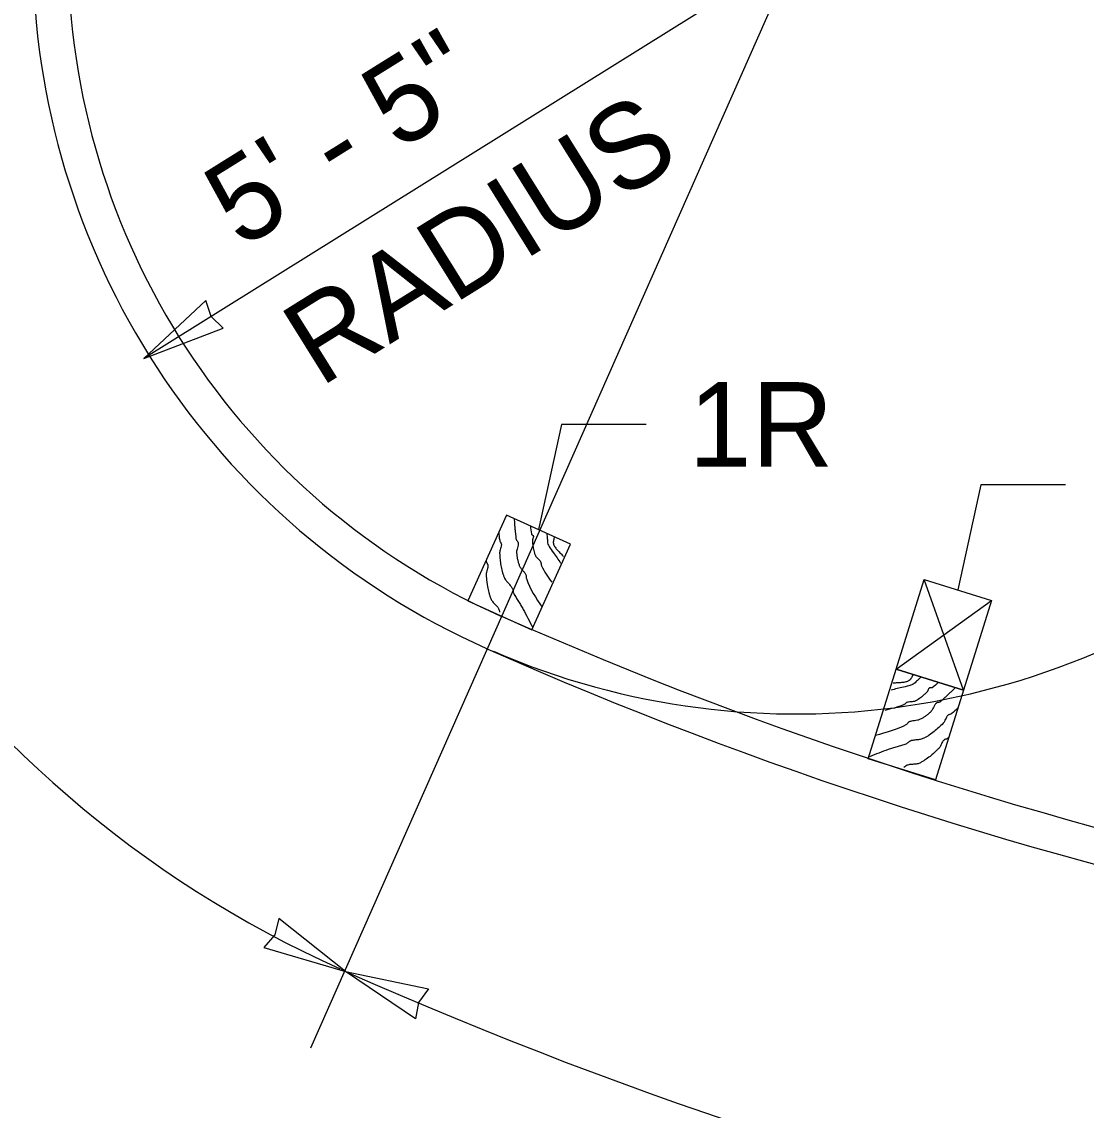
# Model space of a CAD drawing. Extents: x 1312564.2 to 1312581.5, y 1207298.4 to 1207352.6.
# Drawn here: x 1312566.208 to 1312567.21, y 1207305.899 to 1207306.924 of the extents above; entities that cross this region are included whole.
import ezdxf

# ---------------------------------------------------------------- set-up
doc = ezdxf.new("R2010")
doc.units = 0
for name, color, linetype in [('Level 13', 7, 'Continuous'), ('Level 14', 7, 'Continuous'), ('Level 15', 7, 'Continuous'), ('Level 20', 7, 'Continuous')]:
    doc.layers.add(name, color=color, linetype=linetype)

msp = doc.modelspace()

# ---------------------------------------------------------------- linework, layer by layer
at = {"layer": 'Level 13'}
for points in [[(1312566.6711045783, 1207306.456224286), (1312566.6715016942, 1207306.4504131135), (1312566.6717776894, 1207306.4469722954), (1312566.67212208, 1207306.4435362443), (1312566.6725152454, 1207306.4401066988), (1312566.6729375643, 1207306.436685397), (1312566.6730535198, 1207306.436254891), (1312566.6732667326, 1207306.435857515), (1312566.6738581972, 1207306.4351190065), (1312566.6744584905, 1207306.4343835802), (1312566.6748141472, 1207306.433564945), (1312566.6748818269, 1207306.43296723), (1312566.6748902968, 1207306.4323683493), (1312566.6747619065, 1207306.4311673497), (1312566.6741498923, 1207306.428754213), (1312566.6734948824, 1207306.4263296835), (1312566.673286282, 1207306.4245063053), (1312566.6733136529, 1207306.4238979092), (1312566.673680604, 1207306.420886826), (1312566.674229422, 1207306.4179003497), (1312566.6749801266, 1207306.414951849), (1312566.6759527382, 1207306.4120546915), (1312566.6765686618, 1207306.410769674), (1312566.6773571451, 1207306.409577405), (1312566.6792163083, 1207306.407353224), (1312566.6810592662, 1207306.4051463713), (1312566.6818274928, 1207306.4039757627), (1312566.6824150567, 1207306.4027210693), (1312566.6825099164, 1207306.402003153), (1312566.6824328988, 1207306.401238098), (1312566.682382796, 1207306.4004813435), (1312566.6825584, 1207306.3997883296), (1312566.697538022, 1207306.3726490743)], [(1312566.6864778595, 1207306.449278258), (1312566.6873560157, 1207306.4416938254), (1312566.6874588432, 1207306.4413902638), (1312566.6876670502, 1207306.4411359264), (1312566.688261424, 1207306.4407100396), (1312566.6888627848, 1207306.440286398), (1312566.689194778, 1207306.4397352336), (1312566.6892230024, 1207306.4394549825), (1312566.689220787, 1207306.439174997), (1312566.6891414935, 1207306.4386155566), (1312566.6887986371, 1207306.437496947), (1312566.6884294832, 1207306.4363751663), (1312566.688317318, 1207306.435811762), (1312566.688297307, 1207306.435245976), (1312566.6884170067, 1207306.4335759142), (1312566.6885666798, 1207306.4319033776), (1312566.6890061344, 1207306.4285653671), (1312566.6902037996, 1207306.4236303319), (1312566.6904863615, 1207306.4228220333), (1312566.6907968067, 1207306.4220190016), (1312566.6913024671, 1207306.4210353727), (1312566.6919462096, 1207306.42014096), (1312566.6934629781, 1207306.4185095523), (1312566.694977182, 1207306.416904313), (1312566.695888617, 1207306.4155849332), (1312566.6960091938, 1207306.4153478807), (1312566.696118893, 1207306.4151047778), (1312566.6963323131, 1207306.414286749), (1312566.6964235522, 1207306.4134161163), (1312566.6965453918, 1207306.4125565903), (1312566.696850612, 1207306.4117718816), (1312566.7064381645, 1207306.3962279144)], [(1312566.6566299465, 1207306.4435581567), (1312566.657468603, 1207306.435769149), (1312566.6577371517, 1207306.4348712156), (1312566.6582062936, 1207306.4340259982), (1312566.6586829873, 1207306.4331830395), (1312566.6589741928, 1207306.432291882), (1312566.6590233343, 1207306.4311954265), (1312566.6588917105, 1207306.4301018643), (1312566.6583086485, 1207306.4279159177), (1312566.6576699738, 1207306.4257190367), (1312566.6574221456, 1207306.424055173), (1312566.657420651, 1207306.423496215), (1312566.6578151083, 1207306.417743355), (1312566.6585862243, 1207306.4120432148), (1312566.6598395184, 1207306.4064171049), (1312566.6606799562, 1207306.4036384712), (1312566.661159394, 1207306.4022589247), (1312566.6616805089, 1207306.4008863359), (1312566.662449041, 1207306.399331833), (1312566.6634184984, 1207306.3979016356), (1312566.6656917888, 1207306.3952609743), (1312566.6679635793, 1207306.392657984), (1312566.669343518, 1207306.390546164), (1312566.6696970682, 1207306.3897862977), (1312566.6699715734, 1207306.3887759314), (1312566.6701101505, 1207306.3877079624), (1312566.6702758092, 1207306.3866486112), (1312566.67063156, 1207306.385664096), (1312566.6728388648, 1207306.3818948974), (1312566.6751785, 1207306.378193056), (1312566.6775006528, 1207306.374478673), (1312566.679655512, 1207306.3706718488), (1312566.6884073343, 1207306.3538734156)], [(1312566.7018144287, 1207306.4423488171), (1312566.7021253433, 1207306.439646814), (1312566.702186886, 1207306.4390330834), (1312566.7022343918, 1207306.4384109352), (1312566.7024755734, 1207306.4346205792), (1312566.7029231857, 1207306.4321951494), (1312566.7039348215, 1207306.4300099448), (1312566.7080017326, 1207306.4240975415), (1312566.714771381, 1207306.4142559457)], [(1312566.7090804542, 1207306.439065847), (1312566.708591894, 1207306.437337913), (1312566.7081584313, 1207306.4356241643), (1312566.70793758, 1207306.4339651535), (1312566.7079561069, 1207306.4331688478), (1312566.7080062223, 1207306.4327812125), (1312566.7080425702, 1207306.4325903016), (1312566.7080637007, 1207306.432495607), (1312566.708075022, 1207306.432448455), (1312566.708080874, 1207306.4324249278), (1312566.7080868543, 1207306.4324014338), (1312566.708207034, 1207306.4319821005), (1312566.7083494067, 1207306.431568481), (1312566.7086963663, 1207306.4307572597), (1312566.7096085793, 1207306.4291910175), (1312566.7120616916, 1207306.426220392), (1312566.7148873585, 1207306.4233456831), (1312566.716265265, 1207306.4218993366), (1312566.7175267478, 1207306.4204230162)], [(1312566.6446750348, 1207306.417098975), (1312566.6448144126, 1207306.4158347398), (1312566.6449114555, 1207306.415375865), (1312566.6450826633, 1207306.4149365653), (1312566.6455513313, 1207306.4140913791), (1312566.6460279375, 1207306.4132485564), (1312566.6462090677, 1207306.4128122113), (1312566.6463200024, 1207306.412357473), (1312566.6463705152, 1207306.4112610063), (1312566.646239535, 1207306.4101674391), (1312566.6456562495, 1207306.407981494), (1312566.645016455, 1207306.405784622), (1312566.644814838, 1207306.4046773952), (1312566.6447664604, 1207306.4035618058), (1312566.6448364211, 1207306.4021199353), (1312566.6449265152, 1207306.4006805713), (1312566.6459623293, 1207306.392112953), (1312566.6472194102, 1207306.3864873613), (1312566.648048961, 1207306.383707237), (1312566.648518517, 1207306.3823263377), (1312566.6490263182, 1207306.3809519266), (1312566.6498133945, 1207306.3794089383), (1312566.6508549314, 1207306.3780104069), (1312566.653315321, 1207306.3754466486), (1312566.6556353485, 1207306.3728605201), (1312566.6565014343, 1207306.3714340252), (1312566.6570428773, 1207306.3698518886), (1312566.6573869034, 1207306.367962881)], [(1312567.070334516, 1207306.3020362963), (1312567.0646377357, 1207306.2969528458), (1312567.0643591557, 1207306.296794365), (1312567.0640345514, 1207306.2967426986), (1312567.0633073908, 1207306.2968194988), (1312567.0625765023, 1207306.2969026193), (1312567.0619621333, 1207306.2967114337), (1312567.061754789, 1207306.2965207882), (1312567.0615703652, 1207306.2963101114), (1312567.0612578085, 1207306.2958394), (1312567.0607705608, 1207306.2947757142), (1312567.0603008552, 1207306.2936921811), (1312567.0600102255, 1207306.2931966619), (1312567.0596491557, 1207306.2927606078), (1312567.058449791, 1207306.2915922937), (1312567.0572263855, 1207306.29044205), (1312567.05467958, 1207306.2882399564), (1312567.050504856, 1207306.2853484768), (1312567.04975653, 1207306.284932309), (1312567.04899087, 1207306.2845386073), (1312567.0479593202, 1207306.284139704), (1312567.0468838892, 1207306.2838992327), (1312567.044666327, 1207306.2836882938), (1312567.0424680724, 1207306.2834952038), (1312567.0409101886, 1207306.2831151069), (1312567.040662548, 1207306.283018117), (1312567.0404190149, 1207306.282909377), (1312567.0397158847, 1207306.2824399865), (1312567.039069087, 1207306.2818500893), (1312567.0384068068, 1207306.2812888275), (1312567.0376572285, 1207306.2809053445), (1312567.020162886, 1207306.2756628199)], [(1312567.054269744, 1207306.307051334), (1312567.0522416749, 1207306.305239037), (1312567.0517878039, 1207306.3048213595), (1312567.051338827, 1207306.3043880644), (1312567.048639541, 1207306.3017162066), (1312567.0466931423, 1207306.3002014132), (1312567.04448496, 1207306.299240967), (1312567.037516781, 1207306.2975261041), (1312567.0259177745, 1207306.2946715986)], [(1312567.046658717, 1207306.3094273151), (1312567.045875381, 1207306.3078115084), (1312567.045060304, 1207306.3062429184), (1312567.044122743, 1207306.3048565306), (1312567.0435796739, 1207306.3042738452), (1312567.0432846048, 1207306.3040175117), (1312567.0431305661, 1207306.3038990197), (1312567.0430518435, 1207306.3038423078), (1312567.0430120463, 1207306.3038145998), (1312567.0429920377, 1207306.3038009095), (1312567.0429719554, 1207306.3037873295), (1312567.0426034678, 1207306.303553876), (1312567.0422221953, 1207306.3033394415), (1312567.0414238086, 1207306.3029638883), (1312567.0397012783, 1207306.302399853), (1312567.0358940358, 1207306.3018105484), (1312567.0318721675, 1207306.3015405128), (1312567.0298813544, 1207306.3013755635), (1312567.027957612, 1207306.3011108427)], [(1312567.0864377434, 1207306.297009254), (1312567.0822789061, 1207306.29293108), (1312567.0797859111, 1207306.2905435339), (1312567.077244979, 1207306.288205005), (1312567.0746719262, 1207306.285903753), (1312567.072082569, 1207306.283628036), (1312567.0717098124, 1207306.2833834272), (1312567.0712864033, 1207306.2832282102), (1312567.0703536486, 1207306.2830694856), (1312567.069416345, 1207306.2829189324), (1312567.068606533, 1207306.2825436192), (1312567.0681587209, 1207306.282141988), (1312567.067754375, 1207306.2817001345), (1312567.0670521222, 1207306.2807174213), (1312567.0659056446, 1207306.278507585), (1312567.0647837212, 1207306.27626066), (1312567.0637277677, 1207306.274759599), (1312567.0633029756, 1207306.2743231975), (1312567.0610276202, 1207306.2723171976), (1312567.0586327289, 1207306.270450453), (1312567.0561122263, 1207306.2687462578), (1312567.053460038, 1207306.2672279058), (1312567.0521457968, 1207306.266677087), (1312567.05076426, 1207306.2663102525), (1312567.0478969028, 1207306.2658839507), (1312567.0450531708, 1207306.2654598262), (1312567.0437011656, 1207306.265095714), (1312567.042428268, 1207306.264548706), (1312567.041880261, 1207306.2640753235), (1312567.0414293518, 1207306.2634524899), (1312567.0409638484, 1207306.2628537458), (1312567.0403720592, 1207306.2624526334), (1312567.0111425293, 1207306.2521297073)], [(1312567.0888352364, 1207306.277925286), (1312567.083032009, 1207306.2726627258), (1312567.0822345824, 1207306.2721702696), (1312567.0813223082, 1207306.2718505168), (1312567.0804058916, 1207306.271537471), (1312567.0795960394, 1207306.271065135), (1312567.078830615, 1207306.270278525), (1312567.0782021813, 1207306.2693739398), (1312567.077185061, 1207306.2673531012), (1312567.0762022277, 1207306.2652871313), (1312567.0752815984, 1207306.2638791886), (1312567.0749112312, 1207306.2634605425), (1312567.0707931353, 1207306.2594241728), (1312567.0664286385, 1207306.255677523), (1312567.0617530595, 1207306.2523066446), (1312567.0592784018, 1207306.250789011), (1312567.0580033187, 1207306.2500768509), (1312567.0567017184, 1207306.249397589), (1312567.0550943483, 1207306.2487468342), (1312567.0534194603, 1207306.2483224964), (1312567.0499658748, 1207306.2478602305), (1312567.0465384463, 1207306.2474251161), (1312567.0441038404, 1207306.2467642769), (1312567.0433346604, 1207306.2464314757), (1312567.0424580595, 1207306.2458589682), (1312567.0416447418, 1207306.2451530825), (1312567.040816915, 1207306.2444716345), (1312567.0398967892, 1207306.2439724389), (1312567.0357424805, 1207306.242623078), (1312567.031534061, 1207306.241411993), (1312567.0273303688, 1207306.240179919), (1312567.0231902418, 1207306.238767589), (1312567.0054866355, 1207306.232032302)], [(1312567.0801831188, 1207306.2502097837), (1312567.0792387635, 1207306.24935778), (1312567.0788612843, 1207306.2490794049), (1312567.0784413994, 1207306.2488649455), (1312567.0775294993, 1207306.2485449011), (1312567.0766132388, 1207306.2482318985), (1312567.0761879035, 1207306.2480262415), (1312567.0758027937, 1207306.2477601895), (1312567.0750363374, 1207306.2469744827), (1312567.074407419, 1207306.2460703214), (1312567.0733904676, 1207306.2440493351), (1312567.0724084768, 1207306.241982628), (1312567.07182326, 1207306.2410213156), (1312567.0711179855, 1207306.2401555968), (1312567.0701074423, 1207306.2391247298), (1312567.069083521, 1207306.2381091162), (1312567.0626155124, 1207306.2323958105), (1312567.0579374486, 1207306.2290278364), (1312567.0554699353, 1207306.227501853), (1312567.0542013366, 1207306.2267821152), (1312567.0529084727, 1207306.226092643), (1312567.051294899, 1207306.225462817), (1312567.0495871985, 1207306.2251100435), (1312567.0460449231, 1207306.224829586), (1312567.042592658, 1207306.2244391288), (1312567.0409974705, 1207306.223948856), (1312567.0395414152, 1207306.2231265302), (1312567.0380289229, 1207306.221943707)]]:
    msp.add_spline(points, degree=3, dxfattribs=at)
at = {"layer": 'Level 14'}
for p, q in [((1312567.0940508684, 1207306.2946326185), (1312567.0571052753, 1207306.3988537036)), ((1312567.0307398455, 1207306.3143968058), (1312567.120416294, 1207306.3790895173))]:
    msp.add_line(p, q, dxfattribs=at)
at = {"layer": 'Level 15'}
for p, q in [((1312566.9733172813, 1207307.0740279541), (1312566.479341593, 1207305.9575790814)), ((1312566.9365166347, 1207306.989771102), (1312566.3224773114, 1207306.606878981)), ((1312566.715759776, 1207306.5447580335), (1312566.694057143, 1207306.4458537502)), ((1312566.7954884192, 1207306.5447580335), (1312566.715759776, 1207306.5447580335)), ((1312567.1104634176, 1207306.4878758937), (1312567.0887607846, 1207306.3889716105)), ((1312567.1901920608, 1207306.4878758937), (1312567.1104634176, 1207306.4878758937))]:
    msp.add_line(p, q, dxfattribs=at)
for points in [[(1312566.3224773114, 1207306.606878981), (1312566.397099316, 1207306.6352998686), (1312566.3858897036, 1207306.646420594), (1312566.3808365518, 1207306.6613802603)], [(1312566.6274065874, 1207306.378879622), (1312566.6878477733, 1207306.3515708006), (1312566.7242777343, 1207306.4321993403), (1312566.6638365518, 1207306.4595081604)], [(1312567.0940508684, 1207306.2946326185), (1312567.0307398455, 1207306.3143968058), (1312567.0571052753, 1207306.3988537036), (1312567.120416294, 1207306.3790895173)], [(1312567.0676854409, 1207306.21017572), (1312567.0043744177, 1207306.2299399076), (1312567.0307398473, 1207306.3143968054), (1312567.0940508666, 1207306.294632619)], [(1312566.5121571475, 1207306.0300136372), (1312566.4496889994, 1207306.0797521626), (1312566.445829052, 1207306.0644411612), (1312566.4355295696, 1207306.0524725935)], [(1312566.5121571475, 1207306.0300136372), (1312566.5902962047, 1207306.0135674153), (1312566.5809563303, 1207306.0008358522), (1312566.5782958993, 1207305.9852715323)]]:
    msp.add_lwpolyline(points, close=True, dxfattribs=at)
for centre, radius, start, end in [((1312566.9365166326, 1207306.9908537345), 1.0501784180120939, 114.09858116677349, 245.8728399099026), ((1312566.9365166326, 1207306.9908537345), 0.7185570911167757, 246.6315280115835, 76.79679181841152), ((1312566.9365166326, 1207306.9908537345), 0.7185570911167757, 114.173524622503, 246.08075396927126), ((1312566.9365166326, 1207306.9908537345), 0.6853949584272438, 114.173524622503, 246.08075396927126), ((1312568.2571736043, 1207309.9726591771), 3.946293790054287, 246.12296937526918, 270.0308464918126), ((1312568.2571736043, 1207309.9721329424), 3.9794559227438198, 246.12296937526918, 270.0308464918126), ((1312566.9365166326, 1207306.9908537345), 1.0501784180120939, 245.92855559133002, 246.1791511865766), ((1312568.2571736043, 1207309.9721329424), 4.311077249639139, 246.12296937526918, 269.98874162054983)]:
    msp.add_arc(centre, radius, start, end, dxfattribs=at)

# ---------------------------------------------------------------- texts
at = {"layer": 'Level 20'}
for s, p in [('5\' - 5"', (1312566.4139983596, 1207306.709397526)), ('RADIUS', (1312566.4884499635, 1207306.5792305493))]:
    msp.add_text(s, height=0.07972865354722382, rotation=31.94613333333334, dxfattribs=at).set_placement(p)
msp.add_text('1R', height=0.07972865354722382, dxfattribs=at).set_placement((1312566.8353527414, 1207306.5048937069))

doc.saveas('drawing.dxf')
